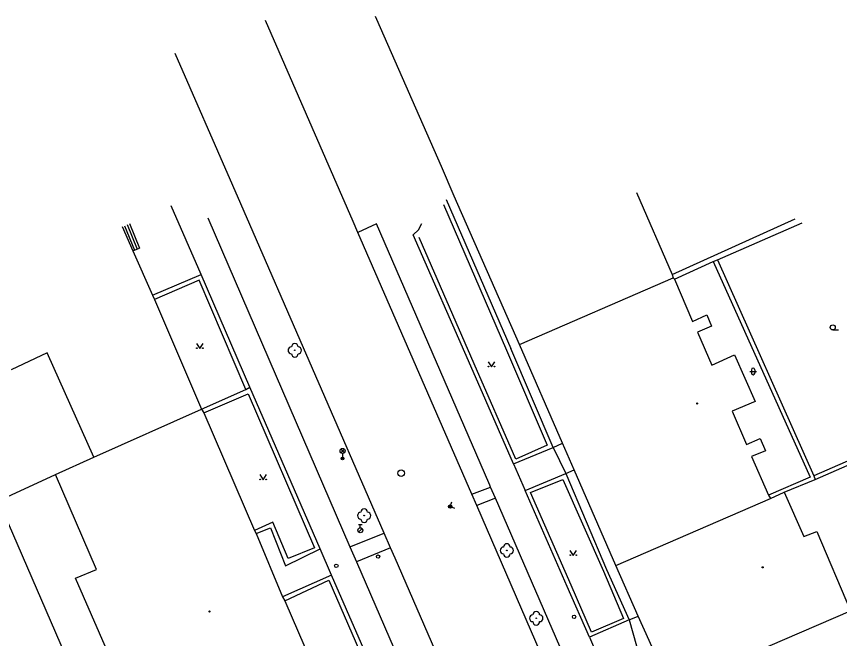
# Model space of a CAD drawing. Extents: x -599770 to -598493, y -1162076 to -1159209.
# Drawn here: x -598760.3 to -598698.9, y -1159368 to -1159321.6 of the extents above; entities that cross this region are included whole.
import ezdxf

# ---------------------------------------------------------------- set-up
doc = ezdxf.new("R2010")
doc.units = 0
doc.layers.add('Podklad', color=7, linetype='Continuous')

msp = doc.modelspace()

# ---------------------------------------------------------------- linework, layer by layer
at = {"layer": 'Podklad'}
for p, q in [((-598699.44, -1159344.968), (-598699.003, -1159344.968)), ((-598705.633, -1159348.058), (-598705.133, -1159348.058)), ((-598705.508, -1159347.933), (-598705.508, -1159348.183)), ((-598705.258, -1159347.933), (-598705.258, -1159348.183)), ((-598736.122, -1159354.12), (-598735.857, -1159353.855)), ((-598736.122, -1159353.855), (-598735.857, -1159354.12)), ((-598735.99, -1159354.175), (-598735.99, -1159354.55)), ((-598734.795, -1159359.462), (-598734.545, -1159359.462)), ((-598734.67, -1159359.712), (-598734.67, -1159359.462)), ((-598734.799, -1159360.036), (-598734.534, -1159359.771))]:
    msp.add_line(p, q, dxfattribs=at)
for points in [[(-598722.79, -1159346.05), (-598727.66, -1159334.99), (-598728.62, -1159332.79), (-598733.44, -1159321.83), (-598733.54, -1159321.61)], [(-598725.59, -1159358.98), (-598725.99, -1159358.05), (-598726.35, -1159357.22), (-598734.85, -1159337.72), (-598735.21, -1159336.89), (-598741.74, -1159321.92)], [(-598732.08, -1159361.98), (-598732.42, -1159361.21), (-598732.9, -1159360.11), (-598743.59, -1159335.58), (-598744.19, -1159334.21), (-598748.47, -1159324.38)], [(-598714.08, -1159334.73), (-598711.41, -1159340.84)], [(-598746.53, -1159340.85), (-598748.77, -1159335.72)], [(-598728.47, -1159335.62), (-598723.76, -1159346.49)], [(-598728.26, -1159335.24), (-598723.45, -1159346.35)], [(-598746.047, -1159336.622), (-598735.441, -1159361.127)], [(-598711.41, -1159340.84), (-598702.23, -1159336.7)], [(-598708.03, -1159339.75), (-598701.72, -1159336.98)], [(-598752.42, -1159337.27), (-598751.63, -1159339.08), (-598750.18, -1159342.39)], [(-598752.25, -1159337.2), (-598751.5, -1159339.02)], [(-598752.07, -1159337.12), (-598751.32, -1159338.95)], [(-598751.89, -1159337.04), (-598751.13, -1159338.87)], [(-598724.961, -1159356.676), (-598725.02, -1159356.54), (-598725.416, -1159355.623), (-598733.475, -1159337.064), (-598734.85, -1159337.72)], [(-598726.44, -1159347.68), (-598730.72, -1159337.88), (-598730.33, -1159337.51), (-598730.08, -1159337.05)], [(-598726.17, -1159347.5), (-598730.29, -1159338.08)], [(-598751.63, -1159339.08), (-598751.13, -1159338.87)], [(-598711.25, -1159341.18), (-598708.35, -1159339.86)], [(-598708.35, -1159339.86), (-598708.03, -1159339.75)], [(-598708.35, -1159339.86), (-598701.13, -1159355.95)], [(-598708.03, -1159339.75), (-598700.85, -1159355.84)], [(-598750.18, -1159342.39), (-598746.53, -1159340.85)], [(-598746.7, -1159341.25), (-598750.03, -1159342.71)], [(-598743.21, -1159349.42), (-598746.7, -1159341.25)], [(-598742.9, -1159349.24), (-598746.53, -1159340.85)], [(-598722.79, -1159346.05), (-598711.34, -1159341.09)], [(-598711.41, -1159340.84), (-598711.34, -1159341.09)], [(-598711.34, -1159341.09), (-598711.25, -1159341.18)], [(-598711.25, -1159341.18), (-598709.89, -1159344.35)], [(-598750.18, -1159342.39), (-598750.03, -1159342.71)], [(-598750.03, -1159342.71), (-598746.52, -1159350.88)], [(-598709.89, -1159344.35), (-598708.82, -1159343.84)], [(-598708.82, -1159343.84), (-598708.49, -1159344.7)], [(-598708.49, -1159344.7), (-598709.52, -1159345.13)], [(-598709.52, -1159345.13), (-598708.46, -1159347.6)], [(-598746.89, -1159345.975), (-598746.64, -1159346.35), (-598746.39, -1159345.975)], [(-598715.62, -1159362.52), (-598718.72, -1159355.4), (-598719.58, -1159353.42), (-598722.79, -1159346.05)], [(-598758.03, -1159346.67), (-598760.7, -1159347.94)], [(-598754.54, -1159354.45), (-598758.03, -1159346.67)], [(-598723.76, -1159346.49), (-598720.74, -1159353.56)], [(-598720.3, -1159353.72), (-598723.45, -1159346.35)], [(-598708.46, -1159347.6), (-598706.76, -1159346.83)], [(-598706.76, -1159346.83), (-598705.22, -1159350.31)], [(-598725.14, -1159347.355), (-598724.89, -1159347.73), (-598724.64, -1159347.355)], [(-598723.24, -1159354.95), (-598726.44, -1159347.68)], [(-598723.07, -1159354.59), (-598726.17, -1159347.5)], [(-598743.21, -1159349.42), (-598742.9, -1159349.24)], [(-598737.66, -1159361.29), (-598742.9, -1159349.24)], [(-598746.52, -1159350.88), (-598743.21, -1159349.42)], [(-598746.34, -1159351.16), (-598743.04, -1159349.73)], [(-598743.04, -1159349.73), (-598738.1, -1159361.2)], [(-598705.22, -1159350.31), (-598706.93, -1159351.03)], [(-598754.54, -1159354.45), (-598746.52, -1159350.88)], [(-598746.52, -1159350.88), (-598746.34, -1159351.16)], [(-598706.93, -1159351.03), (-598705.86, -1159353.52)], [(-598746.34, -1159351.16), (-598742.57, -1159359.91)], [(-598690.71, -1159351.41), (-598700.85, -1159355.84)], [(-598700.76, -1159356.12), (-598690.59, -1159351.67)], [(-598720.74, -1159353.56), (-598723.07, -1159354.59)], [(-598720.3, -1159353.72), (-598719.58, -1159353.42)], [(-598705.86, -1159353.52), (-598704.85, -1159353.05)], [(-598704.85, -1159353.05), (-598704.46, -1159353.98)], [(-598723.24, -1159354.95), (-598720.3, -1159353.72)], [(-598720.3, -1159353.72), (-598719.35, -1159355.66)], [(-598704.46, -1159353.98), (-598705.49, -1159354.4)], [(-598757.41, -1159355.75), (-598754.54, -1159354.45)], [(-598705.49, -1159354.4), (-598704.24, -1159357.28)], [(-598723.24, -1159354.95), (-598722.37, -1159356.93)], [(-598719.35, -1159355.66), (-598718.72, -1159355.4)], [(-598763.64, -1159358.6), (-598761.68, -1159357.7), (-598757.41, -1159355.75)], [(-598754.34, -1159362.83), (-598757.41, -1159355.75)], [(-598742.17, -1159355.755), (-598741.92, -1159356.13), (-598741.67, -1159355.755)], [(-598722.37, -1159356.93), (-598719.35, -1159355.66)], [(-598719.35, -1159355.66), (-598716.3, -1159362.82)], [(-598701.13, -1159355.95), (-598704.24, -1159357.28)], [(-598700.85, -1159355.84), (-598700.76, -1159356.12)], [(-598726.35, -1159357.22), (-598724.961, -1159356.676)], [(-598724.601, -1159357.502), (-598724.961, -1159356.676)], [(-598721.97, -1159357.08), (-598719.56, -1159356.12)], [(-598719.56, -1159356.12), (-598716.54, -1159362.94)], [(-598703.05, -1159357.07), (-598700.76, -1159356.12)], [(-598719.24, -1159364.1), (-598722.37, -1159356.93)], [(-598718.95, -1159363.98), (-598721.97, -1159357.08)], [(-598704.24, -1159357.28), (-598704.09, -1159357.54)], [(-598704.09, -1159357.54), (-598703.05, -1159357.07)], [(-598703.05, -1159357.07), (-598701.6, -1159360.37)], [(-598761.68, -1159357.7), (-598752.12, -1159379.73)], [(-598727.627, -1159358.267), (-598727.98, -1159358.14), (-598727.853, -1159357.787)], [(-598724.601, -1159357.502), (-598725.99, -1159358.05)], [(-598719.466, -1159369.301), (-598724.601, -1159357.502)], [(-598715.62, -1159362.52), (-598704.09, -1159357.54)], [(-598711.72, -1159391), (-598714.92, -1159383.6), (-598716.11, -1159380.86), (-598720.51, -1159370.71), (-598720.87, -1159369.89), (-598725.59, -1159358.98)], [(-598741.2, -1159359.29), (-598742.57, -1159359.91)], [(-598742.43, -1159360.15), (-598741.38, -1159359.72)], [(-598741.38, -1159359.72), (-598740.26, -1159362.54)], [(-598740.06, -1159362.01), (-598741.2, -1159359.29)], [(-598742.57, -1159359.91), (-598742.43, -1159360.15)], [(-598742.43, -1159360.15), (-598740.47, -1159364.85)], [(-598735.441, -1159361.127), (-598732.9, -1159360.11)], [(-598701.6, -1159360.37), (-598700.62, -1159359.99)], [(-598700.62, -1159359.99), (-598698.11, -1159365.9)], [(-598740.26, -1159362.54), (-598737.66, -1159361.29)], [(-598738.1, -1159361.2), (-598740.06, -1159362.01)], [(-598736.81, -1159363.24), (-598737.66, -1159361.29)], [(-598735.441, -1159361.127), (-598734.952, -1159362.256)], [(-598732.42, -1159361.21), (-598734.952, -1159362.256)], [(-598719.04, -1159361.405), (-598718.79, -1159361.78), (-598718.54, -1159361.405)], [(-598721.49, -1159386.32), (-598725.35, -1159377.43), (-598725.83, -1159376.33), (-598732.08, -1159361.98)], [(-598734.952, -1159362.256), (-598728.374, -1159377.455)], [(-598711.55, -1159371.7), (-598713.14, -1159368.11), (-598713.95, -1159366.29), (-598715.62, -1159362.52)], [(-598755.9, -1159363.48), (-598754.34, -1159362.83)], [(-598736.81, -1159363.24), (-598740.47, -1159364.85)], [(-598733.3, -1159371.33), (-598736.81, -1159363.24)], [(-598716.54, -1159362.94), (-598715.04, -1159366.48)], [(-598716.3, -1159362.82), (-598714.61, -1159366.58)], [(-598752.34, -1159371.67), (-598755.9, -1159363.48)], [(-598740.31, -1159365.15), (-598737.01, -1159363.61)], [(-598737.01, -1159363.61), (-598733.6, -1159371.53)], [(-598717.44, -1159367.49), (-598718.95, -1159363.98)], [(-598717.59, -1159367.86), (-598719.24, -1159364.1)], [(-598740.47, -1159364.85), (-598740.31, -1159365.15)], [(-598740.31, -1159365.15), (-598736.92, -1159372.98)], [(-598715.04, -1159366.48), (-598717.44, -1159367.49)], [(-598714.61, -1159366.58), (-598713.95, -1159366.29)], [(-598711.55, -1159371.7), (-598698.11, -1159365.9)], [(-598714.61, -1159366.58), (-598717.59, -1159367.86)], [(-598714.61, -1159366.58), (-598714.08, -1159368.5)], [(-598717.59, -1159367.86), (-598716.81, -1159369.65)]]:
    msp.add_lwpolyline(points, dxfattribs=at)
for centre, radius in [((-598699.44, -1159344.78), 0.188), ((-598746.865, -1159346.325), 0.025), ((-598746.415, -1159346.325), 0.025), ((-598739.56, -1159346.49), 0.025), ((-598725.115, -1159347.705), 0.025), ((-598724.665, -1159347.705), 0.025), ((-598709.55, -1159350.45), 0.045), ((-598709.55, -1159350.45), 0.0199), ((-598735.99, -1159353.988), 0.188), ((-598735.99, -1159354.55), 0.1), ((-598735.99, -1159354.55), 0.0723), ((-598735.99, -1159354.55), 0.0438), ((-598731.62, -1159355.64), 0.25), ((-598742.145, -1159356.105), 0.025), ((-598741.695, -1159356.105), 0.025), ((-598727.98, -1159358.14), 0.125), ((-598727.98, -1159358.14), 0.09), ((-598727.98, -1159358.14), 0.055), ((-598734.38, -1159358.81), 0.025), ((-598734.67, -1159359.9), 0.188), ((-598723.74, -1159361.4), 0.025), ((-598733.35, -1159361.86), 0.125), ((-598719.015, -1159361.755), 0.025), ((-598718.565, -1159361.755), 0.025), ((-598736.46, -1159362.55), 0.125), ((-598704.66, -1159362.66), 0.045), ((-598704.66, -1159362.66), 0.0199), ((-598745.92, -1159365.95), 0.045), ((-598745.92, -1159365.95), 0.0199), ((-598721.55, -1159366.46), 0.025), ((-598718.73, -1159366.35), 0.125)]:
    msp.add_circle(centre, radius, dxfattribs=at)
for centre, radius, start, end in [((-598739.81, -1159346.49), 0.25, 90, 270), ((-598739.56, -1159346.24), 0.25, 0, 180), ((-598739.31, -1159346.49), 0.25, 270, 90), ((-598739.56, -1159346.74), 0.25, 180, 0), ((-598705.383, -1159347.933), 0.125, 0, 180), ((-598705.383, -1159348.183), 0.125, 180, 0), ((-598734.38, -1159358.56), 0.25, 0, 180), ((-598734.63, -1159358.81), 0.25, 90, 270), ((-598734.38, -1159359.06), 0.25, 180, 0), ((-598734.13, -1159358.81), 0.25, 270, 90), ((-598723.74, -1159361.15), 0.25, 0, 180), ((-598723.99, -1159361.4), 0.25, 90, 270), ((-598723.49, -1159361.4), 0.25, 270, 90), ((-598723.74, -1159361.65), 0.25, 180, 0), ((-598721.8, -1159366.46), 0.25, 90, 270), ((-598721.55, -1159366.21), 0.25, 0, 180), ((-598721.3, -1159366.46), 0.25, 270, 90), ((-598721.55, -1159366.71), 0.25, 180, 0)]:
    msp.add_arc(centre, radius, start, end, dxfattribs=at)

doc.saveas('drawing.dxf')
